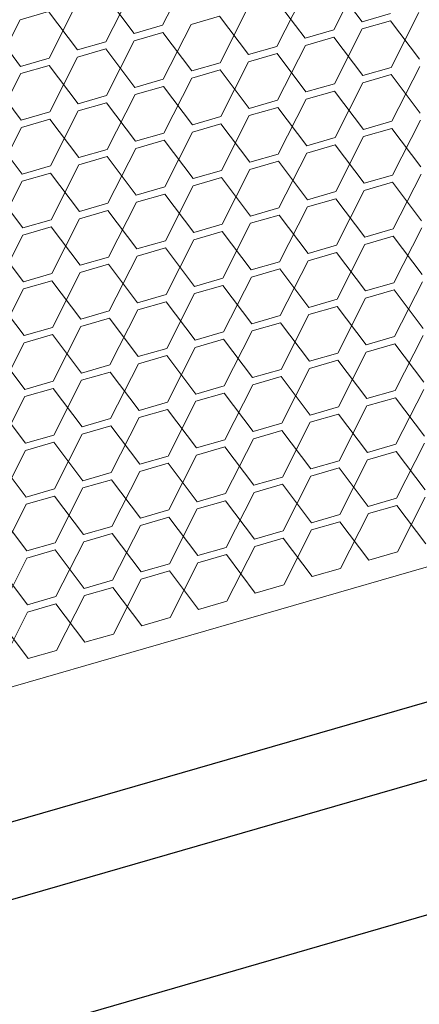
# Model space of a CAD drawing. Header units: millimetres. Extents: x 3925 to 5043, y -86 to 778.
# Tile 399 of 439: x 4949.08 to 4952.2, y 522.37 to 530.06. Entities that reach past the tile are written whole.
import ezdxf

# ---------------------------------------------------------------- set-up
doc = ezdxf.new("R2010")
doc.units = ezdxf.units.MM
doc.header["$LTSCALE"] = 46.255
doc.layers.add('H30K-DUST-FIDXF_CONTINUOUS_LINE', color=7, linetype='CONTINUOUS')
doc.layers.add('H30K-SPONGE-DXF_CONTINUOUS_LINE', color=7, linetype='CONTINUOUS')

msp = doc.modelspace()

# ---------------------------------------------------------------- linework, layer by layer
at = {"layer": 'H30K-DUST-FIDXF_CONTINUOUS_LINE', "color": 7, "linetype": 'Continuous', "lineweight": 0}
for p, q in [((4974.4435, 532.1964), (4911.206, 513.9186)), ((4950.1969, 530.0193), (4950.4142, 530.4479)), ((4951.7555, 530.0473), (4951.529, 530.3477)), ((4951.5336, 529.9831), (4951.7508, 530.4118)), ((4949.7532, 529.891), (4949.9704, 530.3197)), ((4951.0898, 529.8549), (4951.3071, 530.2835)), ((4949.3094, 529.7627), (4949.5267, 530.1914)), ((4949.975, 529.9551), (4949.7485, 530.2556)), ((4951.3117, 529.919), (4951.0852, 530.2194)), ((4949.3048, 530.1273), (4949.0829, 530.0632)), ((4949.5313, 529.8269), (4949.3048, 530.1273)), ((4950.646, 529.7266), (4950.8633, 530.1553)), ((4951.9827, 529.6905), (4952.1999, 530.1192)), ((4948.8656, 529.6345), (4949.0829, 530.0632)), ((4950.6414, 530.0912), (4950.4195, 530.027)), ((4950.8679, 529.7907), (4950.6414, 530.0912)), ((4951.7555, 530.0473), (4951.9773, 530.1114)), ((4951.9781, 530.055), (4951.7562, 529.9909)), ((4952.2046, 529.7546), (4951.9781, 530.055)), ((4949.0875, 529.6986), (4948.861, 529.999)), ((4949.975, 529.9551), (4950.1969, 530.0193)), ((4950.1976, 529.9629), (4949.9758, 529.8988)), ((4950.4241, 529.6625), (4950.1976, 529.9629)), ((4950.2023, 529.5983), (4950.4195, 530.027)), ((4951.3117, 529.919), (4951.5336, 529.9831)), ((4951.5389, 529.5622), (4951.7562, 529.9909)), ((4949.5313, 529.8269), (4949.7532, 529.891)), ((4949.7585, 529.4701), (4949.9758, 529.8988)), ((4951.5343, 529.9268), (4951.3124, 529.8626)), ((4951.7608, 529.6263), (4951.5343, 529.9268)), ((4949.7539, 529.8346), (4949.532, 529.7705)), ((4949.9804, 529.5342), (4949.7539, 529.8346)), ((4950.8679, 529.7907), (4951.0898, 529.8549)), ((4951.0951, 529.434), (4951.3124, 529.8626)), ((4949.0875, 529.6986), (4949.3094, 529.7627)), ((4949.3147, 529.3418), (4949.532, 529.7705)), ((4950.6514, 529.3057), (4950.8686, 529.7344)), ((4951.0905, 529.7985), (4950.8686, 529.7344)), ((4951.317, 529.4981), (4951.0905, 529.7985)), ((4949.3101, 529.7064), (4949.0882, 529.6422)), ((4949.5366, 529.406), (4949.3101, 529.7064)), ((4950.4241, 529.6625), (4950.646, 529.7266)), ((4950.6467, 529.6702), (4950.4249, 529.6061)), ((4950.8732, 529.3698), (4950.6467, 529.6702)), ((4951.7608, 529.6263), (4951.9827, 529.6905)), ((4951.988, 529.2696), (4952.2053, 529.6982)), ((4949.0928, 529.2777), (4948.8663, 529.5781)), ((4948.8709, 529.2136), (4949.0882, 529.6422)), ((4949.9804, 529.5342), (4950.2023, 529.5983)), ((4950.2076, 529.1774), (4950.4249, 529.6061)), ((4951.9834, 529.6341), (4951.7615, 529.57)), ((4952.2099, 529.3337), (4951.9834, 529.6341)), ((4950.203, 529.542), (4949.9811, 529.4778)), ((4950.4295, 529.2416), (4950.203, 529.542)), ((4951.317, 529.4981), (4951.5389, 529.5622)), ((4951.5396, 529.5058), (4951.3177, 529.4417)), ((4951.7661, 529.2054), (4951.5396, 529.5058)), ((4951.5442, 529.1413), (4951.7615, 529.57)), ((4949.5366, 529.406), (4949.7585, 529.4701)), ((4949.7638, 529.0492), (4949.9811, 529.4778)), ((4950.8732, 529.3698), (4951.0951, 529.434)), ((4951.1005, 529.013), (4951.3177, 529.4417)), ((4949.32, 528.9209), (4949.5373, 529.3496)), ((4949.7592, 529.4137), (4949.5373, 529.3496)), ((4949.9857, 529.1133), (4949.7592, 529.4137)), ((4951.0958, 529.3776), (4950.874, 529.3134)), ((4951.3224, 529.0772), (4951.0958, 529.3776)), ((4949.0928, 529.2777), (4949.3147, 529.3418)), ((4949.3154, 529.2854), (4949.0935, 529.2213)), ((4949.5419, 528.985), (4949.3154, 529.2854)), ((4950.4295, 529.2416), (4950.6514, 529.3057)), ((4950.6567, 528.8848), (4950.874, 529.3134)), ((4951.7661, 529.2054), (4951.988, 529.2696)), ((4951.9933, 528.8486), (4952.2106, 529.2773)), ((4948.8763, 528.7926), (4949.0935, 529.2213)), ((4950.6521, 529.2493), (4950.4302, 529.1852)), ((4950.8786, 528.9489), (4950.6521, 529.2493)), ((4951.9887, 529.2132), (4951.7668, 529.149)), ((4952.2152, 528.9128), (4951.9887, 529.2132)), ((4949.0982, 528.8568), (4948.8717, 529.1572)), ((4949.9857, 529.1133), (4950.2076, 529.1774)), ((4950.2083, 529.121), (4949.9864, 529.0569)), ((4950.4348, 528.8206), (4950.2083, 529.121)), ((4950.2129, 528.7565), (4950.4302, 529.1852)), ((4951.3224, 529.0772), (4951.5442, 529.1413)), ((4951.5496, 528.7204), (4951.7668, 529.149)), ((4949.5419, 528.985), (4949.7638, 529.0492)), ((4949.7691, 528.6282), (4949.9864, 529.0569)), ((4951.545, 529.0849), (4951.3231, 529.0208)), ((4951.7715, 528.7845), (4951.545, 529.0849)), ((4949.7645, 528.9928), (4949.5426, 528.9286)), ((4949.991, 528.6924), (4949.7645, 528.9928)), ((4950.8786, 528.9489), (4951.1005, 529.013)), ((4951.1058, 528.5921), (4951.3231, 529.0208)), ((4949.0982, 528.8568), (4949.32, 528.9209)), ((4949.3254, 528.5), (4949.5426, 528.9286)), ((4950.4348, 528.8206), (4950.6567, 528.8848)), ((4950.662, 528.4638), (4950.8793, 528.8925)), ((4951.1012, 528.9566), (4950.8793, 528.8925)), ((4951.3277, 528.6562), (4951.1012, 528.9566)), ((4949.3208, 528.8645), (4949.0989, 528.8004)), ((4949.5473, 528.5641), (4949.3208, 528.8645)), ((4950.6574, 528.8284), (4950.4355, 528.7642)), ((4950.8839, 528.528), (4950.6574, 528.8284)), ((4951.7715, 528.7845), (4951.9933, 528.8486)), ((4951.9987, 528.4277), (4952.2159, 528.8564)), ((4949.1035, 528.4358), (4948.877, 528.7362)), ((4948.8816, 528.3717), (4949.0989, 528.8004)), ((4949.991, 528.6924), (4950.2129, 528.7565)), ((4950.2183, 528.3356), (4950.4355, 528.7642)), ((4951.5549, 528.2994), (4951.7722, 528.7281)), ((4951.9941, 528.7922), (4951.7722, 528.7281)), ((4952.2206, 528.4918), (4951.9941, 528.7922)), ((4950.2136, 528.7001), (4949.9917, 528.636)), ((4950.4401, 528.3997), (4950.2136, 528.7001)), ((4951.3277, 528.6562), (4951.5496, 528.7204)), ((4951.5503, 528.664), (4951.3284, 528.5998)), ((4951.7768, 528.3636), (4951.5503, 528.664)), ((4949.5473, 528.5641), (4949.7691, 528.6282)), ((4949.7745, 528.2073), (4949.9917, 528.636)), ((4950.8839, 528.528), (4951.1058, 528.5921)), ((4951.1111, 528.1712), (4951.3284, 528.5998)), ((4949.1035, 528.4358), (4949.3254, 528.5)), ((4949.3307, 528.079), (4949.548, 528.5077)), ((4949.7699, 528.5718), (4949.548, 528.5077)), ((4949.9964, 528.2714), (4949.7699, 528.5718)), ((4951.1065, 528.5357), (4950.8846, 528.4716)), ((4951.333, 528.2353), (4951.1065, 528.5357)), ((4949.3261, 528.4436), (4949.1042, 528.3794)), ((4949.5526, 528.1432), (4949.3261, 528.4436)), ((4950.4401, 528.3997), (4950.662, 528.4638)), ((4950.6674, 528.0429), (4950.8846, 528.4716)), ((4951.7768, 528.3636), (4951.9987, 528.4277)), ((4952.004, 528.0068), (4952.2213, 528.4354)), ((4948.8869, 527.9508), (4949.1042, 528.3794)), ((4950.2236, 527.9146), (4950.4409, 528.3433)), ((4950.6627, 528.4074), (4950.4409, 528.3433)), ((4950.8892, 528.107), (4950.6627, 528.4074)), ((4951.9994, 528.3713), (4951.7775, 528.3072)), ((4952.2259, 528.0709), (4951.9994, 528.3713)), ((4949.1088, 528.0149), (4948.8823, 528.3153)), ((4949.9964, 528.2714), (4950.2183, 528.3356)), ((4950.219, 528.2792), (4949.9971, 528.215)), ((4950.4455, 527.9788), (4950.219, 528.2792)), ((4951.333, 528.2353), (4951.5549, 528.2994)), ((4951.5602, 527.8785), (4951.7775, 528.3072)), ((4949.5526, 528.1432), (4949.7745, 528.2073)), ((4949.7798, 527.7864), (4949.9971, 528.215)), ((4951.5556, 528.243), (4951.3337, 528.1789)), ((4951.7821, 527.9426), (4951.5556, 528.243)), ((4949.7752, 528.1509), (4949.5533, 528.0868)), ((4950.0017, 527.8505), (4949.7752, 528.1509)), ((4950.8892, 528.107), (4951.1111, 528.1712)), ((4951.1118, 528.1148), (4950.89, 528.0506)), ((4951.3383, 527.8144), (4951.1118, 528.1148)), ((4951.1165, 527.7502), (4951.3337, 528.1789)), ((4949.1088, 528.0149), (4949.3307, 528.079)), ((4949.336, 527.6581), (4949.5533, 528.0868)), ((4950.4455, 527.9788), (4950.6674, 528.0429)), ((4950.6727, 527.622), (4950.89, 528.0506)), ((4948.8923, 527.5298), (4949.1095, 527.9585)), ((4949.3314, 528.0226), (4949.1095, 527.9585)), ((4949.5579, 527.7222), (4949.3314, 528.0226)), ((4950.6681, 527.9865), (4950.4462, 527.9224)), ((4950.8946, 527.6861), (4950.6681, 527.9865)), ((4951.7821, 527.9426), (4952.004, 528.0068)), ((4952.0093, 527.5858), (4952.2266, 528.0145)), ((4949.1142, 527.594), (4948.8877, 527.8944)), ((4950.0017, 527.8505), (4950.2236, 527.9146)), ((4950.2289, 527.4937), (4950.4462, 527.9224)), ((4951.5656, 527.4576), (4951.7828, 527.8862)), ((4952.0047, 527.9504), (4951.7828, 527.8862)), ((4952.2312, 527.65), (4952.0047, 527.9504)), ((4950.2243, 527.8582), (4950.0024, 527.7941)), ((4950.4508, 527.5578), (4950.2243, 527.8582)), ((4951.3383, 527.8144), (4951.5602, 527.8785)), ((4951.5609, 527.8221), (4951.3391, 527.758)), ((4951.7874, 527.5217), (4951.5609, 527.8221)), ((4949.5579, 527.7222), (4949.7798, 527.7864)), ((4949.7805, 527.73), (4949.5586, 527.6658)), ((4950.007, 527.4296), (4949.7805, 527.73)), ((4949.7851, 527.3654), (4950.0024, 527.7941)), ((4950.8946, 527.6861), (4951.1165, 527.7502)), ((4951.1218, 527.3293), (4951.3391, 527.758)), ((4949.1142, 527.594), (4949.336, 527.6581)), ((4949.3414, 527.2372), (4949.5586, 527.6658)), ((4951.1172, 527.6938), (4950.8953, 527.6297)), ((4951.3437, 527.3934), (4951.1172, 527.6938)), ((4949.3368, 527.6017), (4949.1149, 527.5376)), ((4949.5633, 527.3013), (4949.3368, 527.6017)), ((4950.4508, 527.5578), (4950.6727, 527.622)), ((4950.678, 527.201), (4950.8953, 527.6297)), ((4951.7874, 527.5217), (4952.0093, 527.5858)), ((4952.0147, 527.1649), (4952.2319, 527.5936)), ((4948.8976, 527.1089), (4949.1149, 527.5376)), ((4950.2342, 527.0728), (4950.4515, 527.5014)), ((4950.6734, 527.5656), (4950.4515, 527.5014)), ((4950.8999, 527.2652), (4950.6734, 527.5656)), ((4952.01, 527.5294), (4951.7882, 527.4653)), ((4952.2366, 527.229), (4952.01, 527.5294)), ((4949.1195, 527.173), (4948.893, 527.4734)), ((4950.007, 527.4296), (4950.2289, 527.4937)), ((4950.2296, 527.4373), (4950.0077, 527.3732)), ((4950.4561, 527.1369), (4950.2296, 527.4373)), ((4951.3437, 527.3934), (4951.5656, 527.4576)), ((4951.5709, 527.0366), (4951.7882, 527.4653)), ((4949.5633, 527.3013), (4949.7851, 527.3654)), ((4949.7905, 526.9445), (4950.0077, 527.3732)), ((4951.5663, 527.4012), (4951.3444, 527.337)), ((4951.7928, 527.1008), (4951.5663, 527.4012)), ((4949.7859, 527.309), (4949.564, 527.2449)), ((4950.0124, 527.0086), (4949.7859, 527.309)), ((4950.8999, 527.2652), (4951.1218, 527.3293)), ((4951.1225, 527.2729), (4950.9006, 527.2088)), ((4951.349, 526.9725), (4951.1225, 527.2729)), ((4951.1271, 526.9084), (4951.3444, 527.337)), ((4949.1195, 527.173), (4949.3414, 527.2372)), ((4949.3467, 526.8162), (4949.564, 527.2449)), ((4950.4561, 527.1369), (4950.678, 527.201)), ((4950.6833, 526.7801), (4950.9006, 527.2088)), ((4948.9029, 526.688), (4949.1202, 527.1166)), ((4949.3421, 527.1808), (4949.1202, 527.1166)), ((4949.5686, 526.8804), (4949.3421, 527.1808)), ((4950.6787, 527.1446), (4950.4568, 527.0805)), ((4950.9052, 526.8442), (4950.6787, 527.1446)), ((4951.7928, 527.1008), (4952.0147, 527.1649)), ((4952.02, 526.744), (4952.2373, 527.1726)), ((4949.1248, 526.7521), (4948.8983, 527.0525)), ((4950.0124, 527.0086), (4950.2342, 527.0728)), ((4950.2396, 526.6518), (4950.4568, 527.0805)), ((4951.349, 526.9725), (4951.5709, 527.0366)), ((4951.5762, 526.6157), (4951.7935, 527.0444)), ((4952.0154, 527.1085), (4951.7935, 527.0444)), ((4952.2419, 526.8081), (4952.0154, 527.1085)), ((4950.235, 527.0164), (4950.0131, 526.9522)), ((4950.4615, 526.716), (4950.235, 527.0164)), ((4951.5716, 526.9802), (4951.3497, 526.9161)), ((4951.7981, 526.6798), (4951.5716, 526.9802)), ((4949.5686, 526.8804), (4949.7905, 526.9445)), ((4949.7912, 526.8881), (4949.5693, 526.824)), ((4950.0177, 526.5877), (4949.7912, 526.8881)), ((4949.7958, 526.5236), (4950.0131, 526.9522)), ((4950.9052, 526.8442), (4951.1271, 526.9084)), ((4951.1325, 526.4874), (4951.3497, 526.9161)), ((4949.1248, 526.7521), (4949.3467, 526.8162)), ((4949.352, 526.3953), (4949.5693, 526.824)), ((4951.1278, 526.852), (4950.9059, 526.7878)), ((4951.3543, 526.5516), (4951.1278, 526.852)), ((4949.3474, 526.7598), (4949.1255, 526.6957)), ((4949.5739, 526.4594), (4949.3474, 526.7598)), ((4950.4615, 526.716), (4950.6833, 526.7801)), ((4950.6887, 526.3592), (4950.9059, 526.7878)), ((4951.7981, 526.6798), (4952.02, 526.744)), ((4952.0253, 526.323), (4952.2426, 526.7517)), ((4948.9083, 526.267), (4949.1255, 526.6957)), ((4950.0177, 526.5877), (4950.2396, 526.6518)), ((4950.2449, 526.2309), (4950.4622, 526.6596)), ((4950.6841, 526.7237), (4950.4622, 526.6596)), ((4950.9106, 526.4233), (4950.6841, 526.7237)), ((4952.0207, 526.6876), (4951.7988, 526.6234)), ((4952.2472, 526.3872), (4952.0207, 526.6876)), ((4949.1301, 526.3312), (4948.9036, 526.6316)), ((4950.2403, 526.5954), (4950.0184, 526.5313)), ((4950.4668, 526.295), (4950.2403, 526.5954)), ((4951.3543, 526.5516), (4951.5762, 526.6157)), ((4951.5816, 526.1948), (4951.7988, 526.6234)), ((4949.5739, 526.4594), (4949.7958, 526.5236)), ((4949.8011, 526.1026), (4950.0184, 526.5313)), ((4951.5769, 526.5593), (4951.3551, 526.4952)), ((4951.8034, 526.2589), (4951.5769, 526.5593)), ((4949.7965, 526.4672), (4949.5746, 526.403)), ((4950.023, 526.1668), (4949.7965, 526.4672)), ((4950.9106, 526.4233), (4951.1325, 526.4874)), ((4951.1332, 526.431), (4950.9113, 526.3669)), ((4951.3597, 526.1306), (4951.1332, 526.431)), ((4951.1378, 526.0665), (4951.3551, 526.4952)), ((4949.1301, 526.3312), (4949.352, 526.3953)), ((4949.3574, 525.9744), (4949.5746, 526.403)), ((4950.4668, 526.295), (4950.6887, 526.3592)), ((4950.694, 525.9382), (4950.9113, 526.3669)), ((4948.9136, 525.8461), (4949.1309, 526.2748)), ((4949.3527, 526.3389), (4949.1309, 526.2748)), ((4949.5792, 526.0385), (4949.3527, 526.3389)), ((4950.6894, 526.3028), (4950.4675, 526.2386)), ((4950.9159, 526.0024), (4950.6894, 526.3028)), ((4951.8034, 526.2589), (4952.0253, 526.323)), ((4952.026, 526.2666), (4951.8042, 526.2025)), ((4952.2525, 525.9662), (4952.026, 526.2666)), ((4952.0307, 525.9021), (4952.2479, 526.3308)), ((4949.1355, 525.9102), (4948.909, 526.2106)), ((4950.023, 526.1668), (4950.2449, 526.2309)), ((4950.2502, 525.81), (4950.4675, 526.2386)), ((4951.3597, 526.1306), (4951.5816, 526.1948)), ((4951.5869, 525.7738), (4951.8042, 526.2025)), ((4950.2456, 526.1745), (4950.0237, 526.1104)), ((4950.4721, 525.8741), (4950.2456, 526.1745)), ((4951.5823, 526.1384), (4951.3604, 526.0743)), ((4951.8088, 525.838), (4951.5823, 526.1384)), ((4949.5792, 526.0385), (4949.8011, 526.1026)), ((4949.8019, 526.0463), (4949.58, 525.9821)), ((4950.0284, 525.7458), (4949.8019, 526.0463)), ((4949.8065, 525.6817), (4950.0237, 526.1104)), ((4950.9159, 526.0024), (4951.1378, 526.0665)), ((4951.1431, 525.6456), (4951.3604, 526.0743)), ((4949.1355, 525.9102), (4949.3574, 525.9744)), ((4949.3627, 525.5534), (4949.58, 525.9821)), ((4951.1385, 526.0101), (4950.9166, 525.946)), ((4951.365, 525.7097), (4951.1385, 526.0101)), ((4949.3581, 525.918), (4949.1362, 525.8539)), ((4949.5846, 525.6176), (4949.3581, 525.918)), ((4950.4721, 525.8741), (4950.694, 525.9382)), ((4950.6947, 525.8819), (4950.4728, 525.8177)), ((4950.9212, 525.5814), (4950.6947, 525.8819)), ((4950.6993, 525.5173), (4950.9166, 525.946)), ((4951.8088, 525.838), (4952.0307, 525.9021)), ((4948.9189, 525.4252), (4949.1362, 525.8539)), ((4950.0284, 525.7458), (4950.2502, 525.81)), ((4950.2556, 525.3891), (4950.4728, 525.8177)), ((4949.1408, 525.4893), (4948.9143, 525.7897)), ((4950.251, 525.7536), (4950.0291, 525.6895)), ((4950.4775, 525.4532), (4950.251, 525.7536)), ((4951.365, 525.7097), (4951.5869, 525.7738)), ((4949.5846, 525.6176), (4949.8065, 525.6817)), ((4949.8118, 525.2608), (4950.0291, 525.6895)), ((4949.8072, 525.6253), (4949.5853, 525.5612)), ((4950.0337, 525.3249), (4949.8072, 525.6253)), ((4950.9212, 525.5814), (4951.1431, 525.6456)), ((4949.1408, 525.4893), (4949.3627, 525.5534)), ((4949.3634, 525.4971), (4949.1415, 525.4329)), ((4949.5899, 525.1967), (4949.3634, 525.4971)), ((4949.368, 525.1325), (4949.5853, 525.5612)), ((4950.4775, 525.4532), (4950.6993, 525.5173)), ((4948.9243, 525.0043), (4949.1415, 525.4329)), ((4949.1461, 525.0684), (4948.9196, 525.3688)), ((4950.0337, 525.3249), (4950.2556, 525.3891)), ((4949.5899, 525.1967), (4949.8118, 525.2608)), ((4949.1461, 525.0684), (4949.368, 525.1325))]:
    msp.add_line(p, q, dxfattribs=at)
at = {"layer": 'H30K-DUST-FIDXF_CONTINUOUS_LINE', "color": 7, "linetype": 'Continuous'}
msp.add_line((4975.5662, 531.4648), (4910.5628, 512.6765), dxfattribs=at)
at = {"layer": 'H30K-SPONGE-DXF_CONTINUOUS_LINE', "color": 7, "linetype": 'Continuous'}
for p, q in [((4975.9824, 530.9771), (4910.6148, 512.0836)), ((4910.6282, 511.0313), (4975.9958, 529.9248))]:
    msp.add_line(p, q, dxfattribs=at)

doc.saveas('drawing.dxf')
